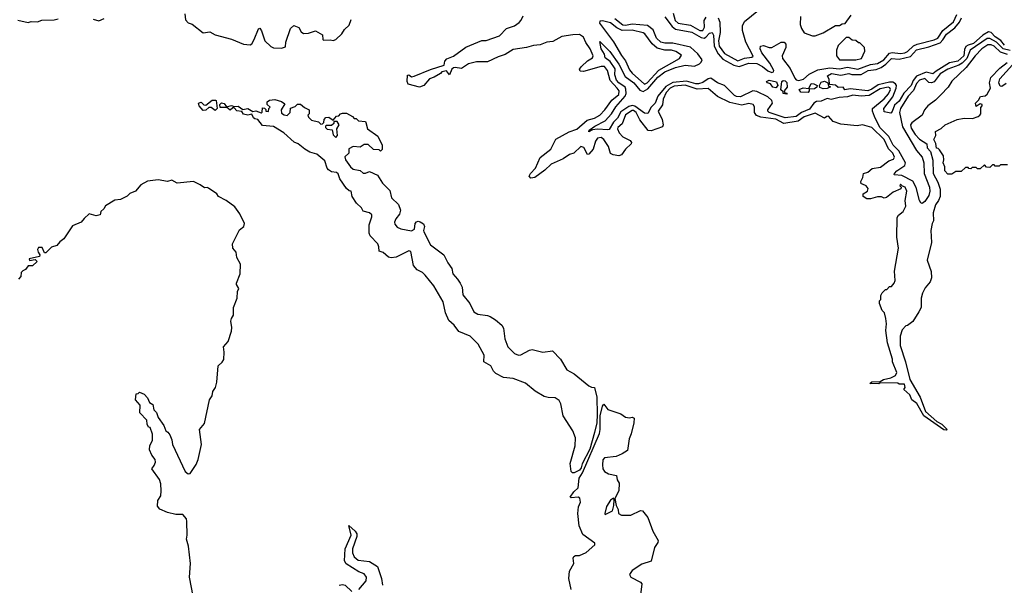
# Model space of a CAD drawing. Extents: x 2494106 to 2685573, y 758056 to 915185.
# Tile 441 of 507: x 2663601 to 2670872, y 845115 to 849291. Entities that reach past the tile are written whole.
import ezdxf

# ---------------------------------------------------------------- set-up
doc = ezdxf.new("R2010")
doc.units = 0

msp = doc.modelspace()

# ---------------------------------------------------------------- linework, layer by layer
at = {"layer": '0CON05XD'}
for points in [[(2668758.8, 849305), (2668772.3, 849272.3), (2668773.9, 849195), (2668761.4, 849135), (2668766.6, 849095), (2668805, 849041.1), (2668905, 848986.2), (2668955, 849007.1), (2669007.2, 849012.8), (2669017.7, 849022.3), (2668964, 849125), (2668939.7, 849209.7), (2668938, 849245), (2668955, 849277.5), (2669058.3, 849361.7)], [(2663586.4, 849286.4), (2663665, 849268.8), (2663685, 849276.2), (2663733.6, 849273.6), (2663765, 849286.7), (2663855, 849290), (2663885, 849297.5)], [(2664145, 849293.3), (2664185, 849283.3), (2664225, 849300)], [(2664820, 849335), (2664825, 849290), (2664845, 849267.5), (2664875, 849257.5), (2664955, 849193.8), (2665005, 849200), (2665045, 849178.8), (2665165, 849146.2), (2665255, 849108.8), (2665303.9, 849106.1), (2665315, 849113.3), (2665334, 849145), (2665365, 849222.5), (2665375, 849227.5), (2665387.7, 849207.7), (2665411.2, 849135), (2665455, 849093.3), (2665476.4, 849083.6), (2665535, 849081.2), (2665565, 849090), (2665567.5, 849125), (2665600, 849225), (2665625, 849247.5), (2665663, 849233), (2665680.7, 849200.7), (2665698.3, 849188.3), (2665735, 849190), (2665785, 849207.5), (2665838.3, 849178.3), (2665840, 849145), (2665845, 849140), (2665895, 849142.5), (2665915, 849137.5), (2665935, 849143.3), (2665980, 849185), (2666000.7, 849219.3), (2666035, 849250), (2666048.8, 849291.2)], [(2670845, 849049.7), (2670797.3, 849095), (2670774.6, 849105.3), (2670750, 849105), (2670706.7, 849075), (2670658.5, 849025), (2670592, 848938), (2670485, 848836.2), (2670457.3, 848792.7), (2670404.4, 848735.6), (2670364.5, 848695.5), (2670308, 848655), (2670283.8, 848625), (2670266.7, 848585), (2670189.8, 848530.2), (2670179.4, 848515), (2670185, 848490), (2670215, 848443.3), (2670245, 848407.5), (2670300, 848375), (2670302.5, 848345), (2670327, 848317), (2670343.6, 848253.6), (2670348, 848155), (2670381.9, 848091.9), (2670398.3, 848038.3), (2670398.8, 847985), (2670386.2, 847955), (2670364, 847925), (2670348, 847865), (2670348.8, 847805), (2670338.8, 847785), (2670330, 847735), (2670334.2, 847645), (2670304, 847515), (2670332.7, 847432.7), (2670335.7, 847384.3), (2670323.8, 847355), (2670287.7, 847312.3), (2670268.3, 847271.7), (2670257.5, 847235), (2670257.5, 847165), (2670242.5, 847135), (2670196.4, 847063.6), (2670157, 847033), (2670145, 847030), (2670118.3, 847001.7), (2670103.3, 846955), (2670103.3, 846885), (2670143.3, 846765), (2670174.2, 846634.2), (2670250, 846505), (2670289.3, 846399.3), (2670373.3, 846323.3), (2670410, 846305), (2670450, 846265), (2670445, 846260), (2670425, 846262.5), (2670277.5, 846365), (2670226.1, 846456.1), (2670190, 846485), (2670175, 846520), (2670131.7, 846561.7), (2670140, 846575), (2670135, 846600), (2670095, 846600), (2670085, 846607.5), (2669955, 846610), (2669945, 846602.5), (2669880, 846605), (2669895, 846616.7), (2669955, 846620), (2669980, 846635), (2670035, 846646.7), (2670070, 846665), (2670080, 846685), (2670047.5, 846765), (2670046.7, 846785), (2670008.8, 846905), (2669997.5, 846995), (2670002.5, 847045), (2669997.5, 847085), (2669987, 847127), (2669970, 847145), (2669950, 847195), (2669950, 847215), (2669960, 847225), (2669960, 847255), (2669970, 847275), (2669995, 847300), (2670005, 847300), (2670025, 847320), (2670038.3, 847321.7), (2670060, 847345), (2670067.5, 847365), (2670062.5, 847435), (2670090, 847605), (2670080, 847685), (2670080.4, 847829.5), (2670091.7, 847848.3), (2670125.7, 847875), (2670145, 847913.3), (2670139.2, 847955), (2670152.5, 848025), (2670140, 848055), (2670121.7, 848061.7), (2670105, 848077.5), (2670100, 848065), (2670110, 848055), (2670108.3, 848041.7), (2670051.7, 848018.3), (2670001.7, 847978.3), (2669985, 847972.5), (2669965, 847982.5), (2669935, 847982.5), (2669885, 847967.5), (2669858.3, 847968.3), (2669830, 847985), (2669830, 848005), (2669862.5, 848025), (2669866.2, 848045), (2669852.5, 848065), (2669825, 848076.7), (2669815, 848080), (2669812.5, 848095), (2669827.5, 848125), (2669832.5, 848155), (2669865, 848163.8), (2669897, 848193), (2669957.9, 848202.1), (2670020.5, 848249.5), (2670055, 848262), (2670062, 848275), (2670049.2, 848305), (2670018.2, 848338.2), (2669984.2, 848405), (2669895, 848495.8), (2669825, 848513.8), (2669785, 848508), (2669665, 848518.8), (2669609.3, 848539.3), (2669575, 848577.5), (2669563, 848577), (2669545, 848562.5), (2669475, 848601.2), (2669395, 848572.7), (2669349.2, 848540.8), (2669245, 848525.5), (2669185, 848555.5), (2669075, 848572), (2669043.3, 848583.3), (2669026.9, 848605), (2669028, 848648), (2669017.5, 848665), (2668985, 848672.5), (2668935, 848659.2), (2668845, 848678.6), (2668754.2, 848724.2), (2668685, 848783.3), (2668605, 848777.3), (2668515, 848806.8), (2668435, 848799.6), (2668406.1, 848785), (2668375, 848752.1), (2668353.4, 848705), (2668348.9, 848661.1), (2668317.5, 848615), (2668346.2, 848555), (2668353.3, 848515), (2668349.3, 848500.7), (2668265, 848470), (2668243, 848473), (2668181.8, 848551.8), (2668153.1, 848605), (2668135, 848619.4), (2668125, 848619.7), (2668075, 848589.2), (2668049.4, 848520.6), (2668019.4, 848495), (2668015.6, 848485), (2668028.1, 848455), (2668055, 848426), (2668108.3, 848398.3), (2668120, 848385), (2668117.5, 848375), (2668074.2, 848335.8), (2668046, 848294), (2668025, 848286.2), (2667985, 848292.5), (2667965, 848303.3), (2667950, 848355), (2667915.4, 848405.4), (2667895, 848420.6), (2667868, 848415), (2667854.3, 848395), (2667837.5, 848335), (2667805, 848296.7), (2667793.8, 848295), (2667766.6, 848346.6), (2667745, 848354.4), (2667693.7, 848306.3), (2667662, 848295), (2667615, 848262.9), (2667525, 848223.6), (2667479.5, 848180.5), (2667405, 848125.8), (2667375, 848120), (2667364, 848135), (2667372.5, 848155), (2667410, 848195), (2667445.4, 848274.5), (2667523.8, 848335), (2667560.4, 848409.5), (2667658.3, 848461.7), (2667715, 848482.2), (2667791.3, 848548.7), (2667845, 848564.6), (2667885.5, 848585), (2667923.3, 848625), (2667974.2, 848695.8), (2668025, 848738.1), (2668028.9, 848765), (2668012.3, 848785), (2667962.1, 848842.1), (2667942.7, 848915), (2667920, 848945), (2667895, 848946.1), (2667765, 848907.1), (2667740, 848910), (2667736.2, 848925), (2667750, 848945), (2667795, 848986.9), (2667830.7, 849009.3), (2667835.5, 849025), (2667814.3, 849075), (2667781.8, 849121.8), (2667765, 849161.4), (2667735, 849180.4), (2667685, 849179.4), (2667605, 849165.4), (2667539.3, 849130.8), (2667495, 849125.3), (2667445, 849104), (2667395, 849100), (2667345, 849084.7), (2667245, 849071.2), (2667186.2, 849033.8), (2667133.7, 849016.3), (2667055, 848978.5), (2666975, 848980.5), (2666915, 848963.6), (2666865, 848930.5), (2666817.3, 848937.3), (2666805, 848936.2), (2666793.7, 848926.3), (2666776.2, 848883.8), (2666752.9, 848912.9), (2666718.8, 848905), (2666707.8, 848892.2), (2666662.8, 848867.2), (2666626.7, 848855), (2666585, 848806), (2666555, 848792.5), (2666470, 848815), (2666463.2, 848833.2), (2666465, 848880), (2666475, 848882.5), (2666495, 848870), (2666515, 848873.8), (2666636.1, 848923.9), (2666736.2, 848953.8), (2666740, 848985), (2666755, 849002.5), (2666805, 849022.5), (2666895, 849086.7), (2667015, 849137.5), (2667045, 849137.5), (2667145, 849172), (2667195.6, 849224.4), (2667255, 849246), (2667290.3, 849269.7), (2667305, 849286.7), (2667319.7, 849320.3)], [(2668215, 848814.7), (2668235, 848824.6), (2668321.9, 848918.1), (2668473.3, 849005), (2668488.3, 849028.3), (2668447.5, 849055), (2668415, 849065.8), (2668365, 849065.8), (2668310, 849080), (2668271.5, 849111.5), (2668217.5, 849185), (2668205, 849193.3), (2668125, 849212.9), (2668051.6, 849211.6), (2668010.5, 849230.5), (2667965, 849266.8), (2667905, 849282.9), (2667885, 849280), (2667884.2, 849265), (2667987.5, 849127.5), (2668045, 849026.9), (2668075.9, 848985.9), (2668105, 848920.6), (2668125.5, 848895), (2668215, 848814.7)], [(2668002.9, 848647.2), (2668071.8, 848725), (2668079.3, 848745), (2668078.2, 848778.3), (2668072.4, 848792.4), (2668025, 848824.2), (2668007.5, 848845), (2667997.3, 848882.7), (2667997.9, 848927.9), (2667962.1, 848982.1), (2667925, 849010), (2667920.8, 849035), (2667894.3, 849075), (2667885, 849130), (2667958.6, 849055), (2668025, 848962), (2668071.7, 848871.7), (2668137.1, 848825), (2668180.3, 848770.3), (2668205, 848759.6), (2668240.2, 848779.8), (2668315, 848865.7), (2668365, 848906.2), (2668445, 848938.4), (2668516, 848954), (2668585, 848947.3), (2668621.5, 848965), (2668635, 848977.3), (2668640.5, 848995), (2668609.7, 849039.7), (2668555, 849087.2), (2668425, 849116.9), (2668365, 849117.9), (2668335, 849125.6), (2668304.2, 849154.2), (2668279.4, 849215), (2668238.1, 849248.1), (2668125, 849258.4), (2668075, 849247.9), (2668055, 849249.6), (2667996.3, 849296.3)], [(2668365, 849312), (2668419.2, 849239.2), (2668445, 849221.1), (2668565, 849198.1), (2668635, 849159), (2668655, 849153.9), (2668669.2, 849160.8), (2668695, 849191.8), (2668715, 849197.1), (2668725.9, 849175.9), (2668729.8, 849095), (2668759, 849039), (2668795, 849000.2), (2668875, 848954.8), (2668915, 848946.2), (2668985, 848970.8), (2669045, 848967), (2669085.6, 848945.6), (2669125, 848913.8), (2669155, 848901.8), (2669167.8, 848905), (2669170.8, 848915), (2669141.4, 848968.6), (2669081.4, 849045), (2669070, 849075), (2669072.2, 849095), (2669095, 849100), (2669135, 849086.1), (2669155, 849085.3), (2669225, 849123.9), (2669247.5, 849125), (2669258.8, 849108.8), (2669259.5, 849085), (2669232.9, 849025), (2669234.1, 849005), (2669291.4, 848931.4), (2669325, 848858.4), (2669336.4, 848846.5), (2669355, 848841.5), (2669388.7, 848851.4), (2669430.9, 848889.1), (2669495, 848920), (2669584.5, 848935.5), (2669655, 848928.6), (2669715, 848939.3), (2669790, 848925), (2669885, 848960.2), (2669935, 848966.5), (2669983.1, 848995), (2670025.5, 849044.5), (2670045, 849049.4), (2670105, 849040), (2670137.8, 849045), (2670157.2, 849055), (2670201.8, 849098.2), (2670229.3, 849110.7), (2670355, 849141.7), (2670380.7, 849155), (2670419.5, 849210.5), (2670498.4, 849275), (2670521.6, 849328.4)], [(2668428, 849338), (2668440.8, 849285), (2668465, 849263.8), (2668555, 849249.1), (2668625, 849210.9), (2668645, 849210.6), (2668657.5, 849235), (2668656.7, 849285), (2668670.7, 849309.3)], [(2669366.2, 849315), (2669364.4, 849254.4), (2669374, 849225), (2669395, 849192.5), (2669455, 849172.5), (2669475, 849172.5), (2669535, 849192.5), (2669625, 849247.5), (2669655, 849247.5), (2669675, 849260), (2669697, 849263), (2669742.5, 849325)], [(2670875, 849102.6), (2670848, 849138), (2670805, 849164.3), (2670776.5, 849196.5), (2670755, 849202.2), (2670713.3, 849176.7), (2670645.9, 849115), (2670605, 849103.1), (2670588.2, 849091.8), (2670578.5, 849071.5), (2670573.8, 849025), (2670529.5, 848985), (2670467.6, 848972.4), (2670368.2, 848911.8), (2670345, 848890), (2670295, 848902), (2670225.2, 848874.8), (2670199.6, 848840.5), (2670184.5, 848805), (2670131.4, 848748.5), (2670095, 848688), (2670060.8, 848659.2), (2670045, 848612.5), (2670035, 848600), (2669985, 848610), (2669984, 848635), (2670049.6, 848720.5), (2670074.5, 848784.4), (2670075.8, 848805), (2670067.9, 848817.9), (2670048.2, 848828.2), (2670025, 848829.3), (2669940.4, 848809.5), (2669895, 848777.8), (2669865, 848764.6), (2669735, 848780), (2669695, 848772.5), (2669681.7, 848791.7), (2669645, 848790), (2669626.4, 848806.4), (2669581.7, 848811.7), (2669579.3, 848849.3), (2669567.5, 848875), (2669596.1, 848893.9), (2669665, 848882), (2669725, 848893.3), (2669745.8, 848885.8), (2669815, 848886.4), (2669866.2, 848915), (2669926.4, 848923.6), (2669962, 848938), (2669997.5, 848962.5), (2670038.8, 849005), (2670095, 849000), (2670180.9, 849019.1), (2670225, 849068.2), (2670315, 849090.3), (2670399.3, 849120.7), (2670419.2, 849140.8), (2670445, 849183.8), (2670508.3, 849231.7), (2670541.4, 849271.4), (2670556.8, 849305)], [(2670915, 849063.9), (2670865, 849075.1), (2670815, 849124.2), (2670765, 849151.9), (2670745, 849152), (2670621.4, 849065), (2670595.1, 849005), (2670560.6, 848969.4), (2670535.6, 848954.4), (2670455, 848925.5), (2670398.8, 848891.1), (2670355, 848832.5), (2670335, 848824.5), (2670316, 848826), (2670285, 848855.8), (2670245, 848843), (2670225, 848818.4), (2670201.2, 848768.9), (2670163.4, 848725), (2670107.1, 848635), (2670097.9, 848605), (2670120.2, 848500.2), (2670224.2, 848325), (2670265.2, 848275), (2670278.5, 848235), (2670280.6, 848155), (2670319.6, 848055), (2670322.2, 848025), (2670315, 847993.8), (2670285, 847948.8), (2670265, 847933.3), (2670255, 847937.5), (2670245, 847956.7), (2670222.1, 848052.1), (2670197.6, 848097.6), (2670115, 848140.4), (2670060, 848145), (2670061.2, 848155), (2670080, 848175), (2670136.8, 848213.2), (2670141.8, 848235), (2670092.4, 848322.4), (2670052.5, 848365), (2670019.3, 848429.3), (2669954, 848495), (2669914.8, 848574.8), (2669897.9, 848615), (2669900, 848635), (2669985, 848706.5), (2670017.9, 848742.2), (2670031.7, 848775), (2670027.7, 848787.7), (2670015, 848793.4), (2669955, 848780.7), (2669875, 848731.8), (2669815, 848725.4), (2669755, 848733.7), (2669715, 848720.1), (2669653.2, 848716.8), (2669595, 848702), (2669565, 848708), (2669520.1, 848690.1), (2669485, 848686), (2669466.3, 848673.7), (2669435, 848630.5), (2669374, 848606), (2669336.5, 848575), (2669255, 848565.9), (2669135, 848605.5), (2669125.5, 848615), (2669126.2, 848625), (2669161.3, 848675), (2669156.2, 848695), (2669125, 848721), (2669045, 848760), (2669015, 848765.2), (2668925, 848721.1), (2668895, 848722.6), (2668880.6, 848730.6), (2668806.6, 848805), (2668755, 848823.7), (2668705, 848858.7), (2668685, 848854.1), (2668645, 848828.1), (2668615, 848817.5), (2668595, 848817.6), (2668525, 848836.6), (2668425, 848826.5), (2668373.8, 848796.2), (2668313.8, 848726.2), (2668295, 848675.5), (2668264.8, 848645.2), (2668241.2, 848598.8), (2668215, 848599.7), (2668143.3, 848653.3), (2668125, 848657.3), (2668099.2, 848650.8), (2668039.8, 848610.2), (2668015, 848563.1), (2667985.9, 848534.1), (2667955, 848480.8), (2667945, 848476.7), (2667867.5, 848482.5), (2667832.5, 848477.5), (2667805, 848463.8), (2667806.7, 848475), (2667848.6, 848505), (2667925.9, 848544.1), (2667972, 848595), (2668002.9, 848647.2)], [(2669775, 848993.3), (2669817.5, 849005), (2669841.7, 849058.3), (2669840, 849085), (2669805, 849120), (2669795, 849120), (2669777, 849137), (2669748.3, 849138.3), (2669725, 849160), (2669705, 849160), (2669645, 849100), (2669632.5, 849065), (2669632.5, 849025), (2669655, 848993.3), (2669775, 848993.3)], [(2670895, 849033.3), (2670845, 849049.7)], [(2670895, 848220), (2670845, 848220), (2670835, 848210), (2670805, 848210), (2670798.3, 848218.3), (2670785, 848220), (2670765, 848200), (2670741.7, 848201.7), (2670725, 848220), (2670695, 848190), (2670675, 848190), (2670665, 848200), (2670635, 848200), (2670625, 848190), (2670611.7, 848191.7), (2670605, 848200), (2670585, 848200), (2670555, 848170), (2670515, 848170), (2670485, 848150), (2670455, 848150), (2670432.5, 848175), (2670432.5, 848205), (2670420, 848235), (2670426.7, 848255), (2670422.5, 848285), (2670395, 848330), (2670385, 848340), (2670371.7, 848341.7), (2670367, 848377), (2670352.5, 848405), (2670367.5, 848435), (2670363.3, 848465), (2670405, 848486.7), (2670435, 848513.3), (2670525, 848553.8), (2670577, 848563), (2670638.3, 848561.7), (2670680, 848575), (2670692.5, 848585), (2670700, 848595), (2670698.3, 848641.7), (2670710, 848655), (2670710, 848665), (2670695, 848670), (2670665, 848650), (2670660, 848675), (2670683, 848697), (2670697, 848723), (2670731.7, 848728.3), (2670745, 848740), (2670770, 848785), (2670763.3, 848825), (2670773.3, 848865), (2670838.3, 848931.7), (2670892.5, 848975)], [(2670885, 848819.3), (2670855, 848798.2), (2670841.1, 848801), (2670831.9, 848825), (2670838.9, 848855), (2670932.2, 848957.7)], [(2669185, 848788.8), (2669162.7, 848792.7), (2669145, 848816.7), (2669123.9, 848823.9), (2669117.5, 848835), (2669135, 848843.3), (2669190.7, 848830.7), (2669200, 848805), (2669185, 848788.8)], [(2669265, 848740), (2669240, 848745), (2669238.3, 848758.3), (2669223, 848773), (2669230, 848835), (2669238.3, 848841.7), (2669255, 848840), (2669267, 848827), (2669268, 848792), (2669247.5, 848765), (2669251.7, 848751.7), (2669268.3, 848748.3), (2669265, 848740)], [(2669425, 848753.3), (2669370, 848755), (2669357.5, 848775), (2669386.4, 848786.4), (2669428.3, 848781.7), (2669445, 848820), (2669467, 848817), (2669490, 848805), (2669488.3, 848791.7), (2669470, 848780), (2669431.7, 848778.3), (2669432.5, 848765), (2669425, 848753.3)], [(2669535, 848780), (2669510.7, 848790.7), (2669506.7, 848805), (2669520, 848830), (2669545, 848837.5), (2669570, 848825), (2669575, 848800), (2669590, 848795), (2669565, 848783.8), (2669535, 848780)], [(2667695, 845944.2), (2667684.3, 845944.3), (2667674.5, 845954.5), (2667665.6, 846015), (2667702.3, 846145), (2667706.8, 846205), (2667687.3, 846255), (2667615.5, 846365), (2667596.7, 846455), (2667585, 846479.2), (2667555, 846498.5), (2667505, 846501.5), (2667475, 846510), (2667408.1, 846548.1), (2667336.4, 846606.4), (2667245, 846641.5), (2667175, 846648.9), (2667117.6, 846677.6), (2667100, 846695), (2667081.2, 846735), (2667028.8, 846765), (2667032, 846815), (2666985.8, 846895), (2666928, 846955), (2666845, 846988), (2666810, 847035), (2666769.6, 847069.5), (2666745.8, 847125.8), (2666727.6, 847207.6), (2666658.6, 847325), (2666595.3, 847405.3), (2666575, 847424.4), (2666537.5, 847445), (2666509.2, 847475), (2666489.6, 847579.5), (2666475, 847583.8), (2666382, 847538), (2666345, 847532.1), (2666325, 847537.8), (2666285, 847571.9), (2666255, 847582.5), (2666254.2, 847615), (2666245.8, 847635), (2666190, 847695), (2666181.9, 847715), (2666181.1, 847775), (2666201.2, 847835), (2666200.7, 847850.7), (2666185, 847863.8), (2666137, 847877), (2666125, 847902.5), (2666087.5, 847935), (2666056.2, 847985), (2666050, 848025), (2666035, 848027.5), (2666014.3, 848044.3), (2665966.4, 848116.4), (2665953.9, 848153.9), (2665942, 848162), (2665905, 848168.6), (2665882.6, 848182.6), (2665872.9, 848195), (2665855, 848247.5), (2665795, 848297.5), (2665745, 848313.8), (2665707.5, 848335), (2665657.5, 848375), (2665627.7, 848387.7), (2665552.5, 848455), (2665475, 848502.5), (2665395, 848510), (2665360, 848555), (2665338.3, 848558.3), (2665326.7, 848566.7), (2665315, 848592.5), (2665285, 848586.7), (2665255, 848592.5), (2665242.5, 848612.5), (2665205, 848616.7), (2665185, 848640), (2665175, 848640), (2665155, 848622.5), (2665131.7, 848641.7), (2665081.7, 848641.7), (2665080, 848665), (2665092, 848678), (2665111.7, 848671.7), (2665128.3, 848648.3), (2665166.4, 848656.4), (2665185, 848650), (2665215, 848653.3), (2665248.3, 848628.3), (2665285, 848636.2), (2665322.5, 848612.5), (2665345, 848616.7), (2665385, 848602.5), (2665391.7, 848608.3), (2665395, 848640), (2665408.3, 848638.3), (2665418.3, 848628.3), (2665420, 848615), (2665438.3, 848611.7), (2665440, 848635), (2665450, 848645), (2665430, 848665), (2665430, 848685), (2665445, 848696.7), (2665485, 848702.5), (2665535, 848687.5), (2665558.3, 848668.3), (2665532.5, 848625), (2665535, 848600), (2665555, 848587.5), (2665577.5, 848582.5), (2665597.5, 848605), (2665601.7, 848638.3), (2665635, 848650), (2665653, 848667), (2665675, 848667.5), (2665705, 848642.5), (2665740, 848625), (2665740, 848595), (2665730, 848585), (2665735, 848570), (2665755, 848550), (2665807, 848537), (2665825, 848520), (2665838.3, 848521.7), (2665848.3, 848531.7), (2665850, 848555), (2665861.7, 848568.3), (2665885, 848570), (2665915, 848550), (2665941.7, 848578.3), (2665958.3, 848581.7), (2665970, 848595), (2665985, 848600), (2666015, 848600), (2666060, 848575), (2666071.7, 848561.7), (2666085, 848560), (2666103, 848543), (2666155, 848540), (2666158.3, 848531.7), (2666170, 848485), (2666245, 848430), (2666277.5, 848365), (2666278.3, 848331.7), (2666265, 848320), (2666255, 848330), (2666215, 848332.5), (2666175, 848370), (2666145, 848370), (2666115, 848350), (2666065, 848353.3), (2666033, 848337), (2666032.5, 848305), (2666003, 848277), (2666007.5, 848255), (2666044.2, 848204.2), (2666065, 848186.7), (2666115, 848176.2), (2666137, 848157), (2666155, 848157.5), (2666185, 848170), (2666243, 848143), (2666280, 848085), (2666335, 848030), (2666347.5, 847975), (2666397.5, 847927.5), (2666413.8, 847885), (2666406.2, 847855), (2666379.6, 847820.5), (2666368.8, 847795), (2666371.7, 847781.7), (2666389.4, 847759.4), (2666415, 847747.5), (2666495, 847731.2), (2666516.1, 847743.9), (2666521.2, 847785), (2666531.7, 847798.3), (2666545, 847803.3), (2666559.3, 847799.3), (2666583, 847783), (2666590, 847765), (2666583.3, 847735), (2666586.7, 847725), (2666635, 847627.5), (2666733.8, 847555), (2666763.3, 847495), (2666792.5, 847455), (2666798.8, 847415), (2666835.6, 847375.6), (2666852.9, 847345), (2666870, 847315), (2666875, 847260), (2666925.5, 847195.5), (2666954.6, 847134.6), (2666985, 847115.6), (2667055, 847106.9), (2667075, 847098.6), (2667115, 847074.4), (2667161.4, 847035), (2667173.4, 847013.4), (2667184.4, 846935), (2667206.7, 846875), (2667255, 846827.1), (2667285, 846814.3), (2667303, 846817), (2667365, 846851.4), (2667385, 846855.7), (2667465, 846837.1), (2667535.9, 846845.9), (2667595.4, 846785.4), (2667642.9, 846705), (2667695.9, 846675.9), (2667805, 846588.6), (2667825, 846577.5), (2667846.7, 846575), (2667862.5, 846505), (2667866, 846375), (2667862.2, 846315), (2667847, 846243), (2667810.5, 846119.5), (2667755, 846012), (2667748.2, 845981.8), (2667735, 845965.4), (2667695, 845944.2)], [(2665045, 848620), (2665015, 848642.5), (2664998.3, 848641.7), (2664975, 848622.5), (2664955, 848620), (2664927.5, 848655), (2664922.5, 848675), (2664941.7, 848681.7), (2664961.7, 848661.7), (2664975, 848660), (2665022.3, 848697.7), (2665047.7, 848697.7), (2665053, 848693), (2665060, 848635), (2665045, 848620)], [(2665935, 848420), (2665947.5, 848435), (2665942.5, 848485), (2665960, 848515), (2665945, 848540), (2665921.7, 848538.3), (2665920, 848525), (2665905, 848510), (2665865, 848510), (2665860, 848505), (2665860, 848495), (2665873, 848483), (2665908.3, 848478.3), (2665915, 848440), (2665935, 848420)], [(2664882, 845035), (2664856.2, 845175), (2664863.8, 845275), (2664848.8, 845405), (2664833.3, 845455), (2664838, 845485), (2664836.1, 845586.1), (2664832.5, 845605), (2664807, 845637), (2664755, 845636.7), (2664693.6, 845653.6), (2664635, 845677.5), (2664618.3, 845698.3), (2664621.7, 845741.7), (2664643.3, 845775), (2664647, 845813), (2664643, 845863), (2664633.3, 845895), (2664577.5, 845975), (2664595, 846000), (2664603.3, 846025), (2664602.5, 846045), (2664577.5, 846075), (2664560, 846115), (2664563, 846147), (2664582.5, 846185), (2664581.7, 846231.7), (2664565, 846280), (2664553.6, 846283.6), (2664542.5, 846305), (2664540, 846335), (2664488.3, 846388.3), (2664490, 846445), (2664457.5, 846485), (2664461.7, 846528.3), (2664475, 846530), (2664485, 846540), (2664520, 846525), (2664545, 846500), (2664560, 846465), (2664585, 846450), (2664591.7, 846411.7), (2664610.7, 846390.7), (2664623.3, 846355), (2664666.7, 846295), (2664680, 846255), (2664695.8, 846245.8), (2664710, 846225), (2664725, 846190), (2664728.8, 846155), (2664824, 845955), (2664845, 845937.5), (2664859.3, 845940.7), (2664905, 846007.5), (2664918.8, 846045), (2664943.8, 846155), (2664930, 846265), (2664965, 846310), (2665003.8, 846485), (2665023.8, 846515), (2665028.8, 846545), (2665046.2, 846575), (2665058, 846615), (2665066.7, 846735), (2665097.7, 846762.3), (2665108.3, 846781.7), (2665112, 846835), (2665106.2, 846875), (2665140, 846915), (2665165, 846990), (2665168.8, 847018.8), (2665161.2, 847065), (2665164.3, 847085.7), (2665179.6, 847110.5), (2665181.2, 847165), (2665206.7, 847235), (2665210, 847285), (2665220, 847305), (2665202.5, 847335), (2665202.5, 847345), (2665230, 847415), (2665231.2, 847485), (2665203.8, 847535), (2665200, 847575), (2665176.2, 847605), (2665173.8, 847635), (2665225, 847740), (2665256.7, 847765), (2665262.5, 847785), (2665227, 847857), (2665189.3, 847909.3), (2665125, 847956.7), (2665070, 847985), (2665057.5, 848005), (2664995, 848046.7), (2664985, 848052.5), (2664965, 848050), (2664935, 848072.5), (2664883.6, 848096.4), (2664765, 848083.8), (2664726, 848106), (2664693.9, 848096.1), (2664625, 848107.5), (2664545, 848097.5), (2664495, 848072.5), (2664457.5, 848025), (2664415, 848007.5), (2664395, 847986.7), (2664345.8, 847964.2), (2664305, 847958.8), (2664235, 847916.7), (2664222.5, 847895), (2664200, 847875), (2664195, 847850), (2664165, 847843.3), (2664115, 847856.7), (2664076.4, 847823.6), (2664055, 847796.7), (2663990.4, 847769.5), (2663927.7, 847672.3), (2663898.3, 847651.7), (2663875, 847623.3), (2663835, 847612.5), (2663795, 847570), (2663785, 847570), (2663768.3, 847608.3), (2663740.7, 847609.3), (2663733.8, 847595), (2663736.7, 847575), (2663750, 847555), (2663746.4, 847543.6), (2663670, 847525), (2663673, 847513), (2663715, 847520), (2663730, 847505), (2663695.8, 847474.2), (2663665, 847472.5), (2663643, 847447), (2663623.6, 847436.4), (2663612.5, 847425), (2663610, 847395), (2663592.5, 847375)], [(2667673.6, 845085), (2667656.7, 845165), (2667660.4, 845219.6), (2667694.6, 845275), (2667688.9, 845315), (2667693, 845327), (2667705, 845334.4), (2667735, 845335.5), (2667785, 845356.9), (2667848.8, 845415), (2667847.5, 845425), (2667760.1, 845490.1), (2667733.3, 845553.3), (2667724.2, 845645), (2667728, 845695), (2667742, 845728), (2667738.2, 845758.2), (2667725, 845766), (2667675, 845760), (2667667.5, 845765), (2667693.8, 845805), (2667724.5, 845835.5), (2667732.3, 845905), (2667756.4, 845945), (2667884.1, 846235.9), (2667889.2, 846265), (2667888.6, 846365), (2667905, 846437.5), (2667915, 846452.5), (2667945, 846414), (2668041.7, 846381.7), (2668075, 846356.7), (2668105, 846352.5), (2668125, 846357.5), (2668138.3, 846348.3), (2668136.7, 846315), (2668116.5, 846233.5), (2668102.4, 846197.6), (2668089.2, 846110.8), (2668051.2, 846085), (2668005, 846065.4), (2667921.2, 846055), (2667907.9, 846042.1), (2667904.4, 846004.4), (2667908, 845975), (2667918.8, 845955), (2667948.7, 845938.7), (2668007.5, 845925), (2668014.4, 845894.4), (2668029.3, 845869.3), (2668027, 845813.1), (2667996.7, 845755), (2668006.4, 845705), (2668021.1, 845675), (2668024, 845645), (2668045, 845633.5), (2668115, 845632.9), (2668185, 845668), (2668200, 845665), (2668239.2, 845615), (2668276.2, 845515), (2668316.7, 845445), (2668315, 845430), (2668288.8, 845395), (2668265, 845293.3), (2668195, 845271.4), (2668125, 845225.6), (2668104.3, 845195), (2668115, 845176.2), (2668185, 845138.6), (2668195.4, 845125), (2668186.7, 845045)], [(2667925, 845637.5), (2667935, 845642), (2667978.8, 845665), (2667988.8, 845705), (2667992.5, 845745), (2667987.5, 845757.5), (2667965, 845743.8), (2667935, 845696.2), (2667922, 845645), (2667925, 845637.5)], [(2666106.9, 845085), (2666161.1, 845148.9), (2666162.2, 845175), (2666145, 845198.6), (2666105.4, 845215.4), (2666013.4, 845273.4), (2665999.2, 845295), (2666004, 845385), (2666050, 845485), (2666033, 845557), (2666078.8, 845515), (2666091.2, 845495), (2666091.2, 845475), (2666058.6, 845385), (2666060, 845355), (2666071.9, 845325), (2666101.1, 845301.1), (2666185, 845291.4), (2666243.9, 845253.9), (2666274.1, 845165.9), (2666281.2, 845115)], [(2665960, 845115), (2665985, 845120.6), (2666005.4, 845115.5), (2666055, 845070)]]:
    msp.add_lwpolyline(points, dxfattribs=at)

doc.saveas('drawing.dxf')
